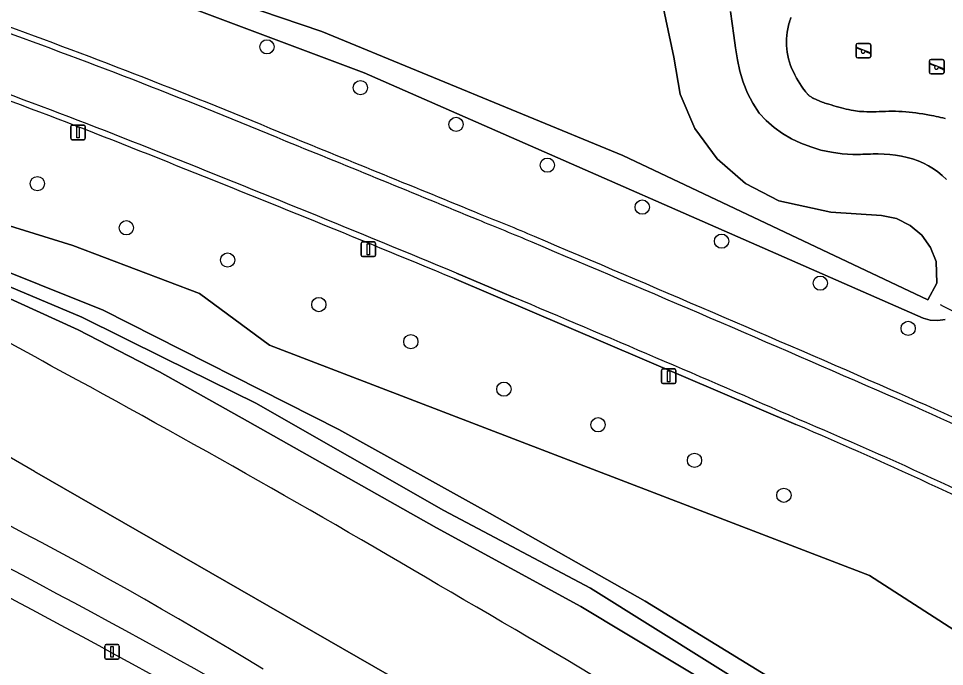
# Model space of a CAD drawing. Extents: x 160455 to 162082, y 388339 to 389736.
# Drawn here: x 160809.8 to 160873.2, y 389470.6 to 389515 of the extents above; entities that cross this region are included whole.
import ezdxf

# ---------------------------------------------------------------- set-up
doc = ezdxf.new("R2010")
doc.units = 0
for name, color, linetype in [('IMGEO_Berm_open', 7, 'Continuous'), ('IMGEO_Boom', 7, 'Continuous'), ('IMGEO_Duiker', 7, 'Continuous'), ('IMGEO_Gemengd_bos', 7, 'Continuous'), ('IMGEO_Groenvoorziening', 7, 'Continuous'), ('IMGEO_Lichtmast', 7, 'Continuous'), ('IMGEO_Meer_plas_ven_vijver', 7, 'Continuous'), ('IMGEO_Oever', 7, 'Continuous'), ('IMGEO_Rijbaan_lokaal_gesloten', 7, 'Continuous'), ('IMGEO_Speelvoorziening', 7, 'Continuous'), ('IMGEO_Terreindeel_zand', 7, 'Continuous'), ('IMGEO_Waterloop', 7, 'Continuous')]:
    doc.layers.add(name, color=color, linetype=linetype)

msp = doc.modelspace()

# ---------------------------------------------------------------- linework, layer by layer
at = {"layer": 'IMGEO_Berm_open'}
for points in [[(160839.589, 389497.172), (160862.977, 389487.181)], [(160843.627, 389495.904), (160842.119, 389496.539), (160839.737, 389497.542)]]:
    msp.add_lwpolyline(points, dxfattribs=at)
for centre, radius, start, end in [((160664.913, 389116.455), 422.862, 67.30312, 70.19058), ((160662.839, 389111.661), 428.49, 67.29629, 70.14703), ((160671.711, 389139.239), 394.802, 68.04576, 71.15233), ((160663.816, 389116.832), 418.954, 68.19399, 71.12293), ((160229.046, 388024.619), 1598.442, 67.481194, 67.990565), ((159837.651, 387065.133), 2635.089, 67.609974, 67.919106), ((160277.455, 388142.906), 1466.298, 67.457433, 68.312603), ((160336.383, 388290.941), 1307.383, 67.355719, 68.316073), ((160809.461, 389418.666), 88.835, 66.36011, 68.94191), ((160781.098, 389350.283), 162.442, 66.8627, 68.27423), ((160035.847, 387581.967), 2081.382, 66.395013, 67.124959), ((160080.74, 387688.298), 1966.381, 66.352143, 67.126042), ((160141, 387829.794), 1808.206, 66.461715, 67.134012), ((160754.84, 389226.176), 287.251, 62.26247, 66.47762), ((160753.422, 389222.812), 290.494, 62.32679, 66.49219), ((160734.759, 389184.55), 329.066, 63.32425, 67.03918), ((160721.108, 389155.535), 360.716, 63.45307, 66.84011)]:
    msp.add_arc(centre, radius, start, end, dxfattribs=at)
at = {"layer": 'IMGEO_Boom'}
for centre in [(160826.769, 389513.045), (160833.168, 389510.249), (160839.719, 389507.734), (160845.965, 389504.939), (160811.05, 389503.675), (160852.465, 389502.067), (160817.144, 389500.651), (160857.896, 389499.735), (160824.076, 389498.44), (160864.653, 389496.858), (160830.322, 389495.391), (160870.671, 389493.759), (160836.619, 389492.85), (160842.992, 389489.598), (160849.441, 389487.158), (160856.043, 389484.719), (160862.163, 389482.33)]:
    msp.add_circle(centre, 0.489, dxfattribs=at)
at = {"layer": 'IMGEO_Duiker'}
msp.add_lwpolyline([(160872.874, 389495.392), (160873.074, 389495.293), (160876.974, 389493.366), (160877.616, 389493.049), (160880.119, 389491.812), (160880.368, 389491.689)], dxfattribs=at)
at = {"layer": 'IMGEO_Gemengd_bos'}
for points in [[(160833.415, 389511.26), (160820.46, 389516.136), (160804.417, 389521.666), (160804.052, 389521.792), (160794.206, 389524.979), (160780.899, 389529.576), (160777.1, 389530.392), (160765.307, 389531.663), (160764.278, 389531.795)], [(160858.498, 389515.465), (160858.613, 389514.639), (160858.732, 389513.813), (160858.857, 389512.988), (160858.986, 389512.164), (160859.14, 389511.383), (160859.368, 389510.62), (160859.668, 389509.882), (160860.038, 389509.177), (160860.475, 389508.51), (160860.957, 389507.989), (160861.488, 389507.518), (160862.062, 389507.101), (160862.675, 389506.743), (160863.32, 389506.446), (160864.003, 389506.186), (160864.704, 389505.978), (160865.419, 389505.823), (160866.143, 389505.723), (160866.873, 389505.678), (160867.048, 389505.677), (160867.224, 389505.677), (160867.399, 389505.68), (160867.574, 389505.685), (160867.749, 389505.691), (160867.924, 389505.698), (160868.099, 389505.703), (160868.274, 389505.707), (160868.449, 389505.709), (160868.623, 389505.709), (160869.022, 389505.698), (160869.42, 389505.668), (160869.816, 389505.62), (160870.209, 389505.553), (160870.599, 389505.468), (160870.979, 389505.364), (160871.351, 389505.234), (160871.714, 389505.08), (160872.065, 389504.902), (160872.404, 389504.7), (160872.715, 389504.475), (160873.011, 389504.231), (160873.292, 389503.969)], [(160873.202, 389508.142), (160873.049, 389508.18), (160872.896, 389508.216), (160872.743, 389508.251), (160872.589, 389508.284), (160872.435, 389508.316), (160872.281, 389508.346), (160872.126, 389508.375), (160871.897, 389508.417), (160871.667, 389508.455), (160871.437, 389508.491), (160871.206, 389508.523), (160870.974, 389508.552), (160870.74, 389508.577), (160870.505, 389508.598), (160870.269, 389508.614), (160870.034, 389508.625), (160869.798, 389508.632), (160869.574, 389508.632), (160869.351, 389508.63), (160869.128, 389508.627), (160868.905, 389508.621), (160868.682, 389508.613), (160868.471, 389508.605), (160868.26, 389508.601), (160868.049, 389508.6), (160867.838, 389508.602), (160867.626, 389508.607), (160867.486, 389508.614), (160867.346, 389508.625), (160867.206, 389508.64), (160867.066, 389508.659), (160866.927, 389508.681), (160866.76, 389508.712), (160866.594, 389508.746), (160866.428, 389508.784), (160866.263, 389508.824), (160866.099, 389508.868), (160865.925, 389508.916), (160865.751, 389508.965), (160865.577, 389509.014), (160865.404, 389509.065), (160865.23, 389509.117), (160865.142, 389509.144), (160865.053, 389509.17), (160864.964, 389509.197), (160864.875, 389509.225), (160864.787, 389509.252), (160864.213, 389509.498), (160864.191, 389509.511), (160864.17, 389509.523), (160864.148, 389509.536), (160864.127, 389509.549), (160864.105, 389509.562), (160864.064, 389509.588), (160864.023, 389509.614), (160863.983, 389509.641), (160863.943, 389509.669), (160863.903, 389509.697), (160863.87, 389509.723), (160863.837, 389509.751), (160863.806, 389509.779), (160863.776, 389509.809), (160863.746, 389509.839), (160863.723, 389509.866), (160863.701, 389509.893), (160863.679, 389509.92), (160863.658, 389509.948), (160863.637, 389509.976), (160863.506, 389510.157), (160863.38, 389510.341), (160863.259, 389510.528), (160863.142, 389510.717), (160863.03, 389510.91), (160862.916, 389511.119), (160862.811, 389511.332), (160862.714, 389511.55), (160862.626, 389511.771), (160862.548, 389511.996), (160862.483, 389512.22), (160862.431, 389512.447), (160862.389, 389512.676), (160862.36, 389512.907), (160862.343, 389513.139), (160862.337, 389513.369), (160862.343, 389513.599), (160862.359, 389513.828), (160862.387, 389514.056), (160862.426, 389514.283), (160862.45, 389514.396), (160862.477, 389514.509), (160862.506, 389514.62), (160862.537, 389514.732), (160862.572, 389514.842), (160862.609, 389514.952), (160862.649, 389515.06)], [(160915.663, 389446.457), (160896.85, 389459.617), (160895.873, 389459.01), (160877.46, 389472.114), (160876.555, 389471.325), (160868.033, 389476.836), (160826.95, 389492.62), (160822.16, 389496.161), (160813.474, 389499.446), (160804.845, 389502.113), (160804.504, 389501.425), (160789.765, 389507.348), (160772.684, 389513.03), (160772.53, 389514.488)], [(160873.206, 389494.37), (160872.7, 389494.296), (160872.189, 389494.324), (160871.694, 389494.453), (160833.415, 389511.26)], [(160776.312, 389510.152), (160790.839, 389505.317), (160799.187, 389501.842), (160803.117, 389500.128), (160806.769, 389498.535), (160815.555, 389495.014), (160831.69, 389486.832), (160842.017, 389481.099), (160852.671, 389475.082), (160862.346, 389469.141), (160876.394, 389460.133), (160886.476, 389453.293), (160896.765, 389446.164), (160907.206, 389438.176), (160918.289, 389430.209)]]:
    msp.add_lwpolyline(points, dxfattribs=at)
for centre, radius, start, end in [((160662.839, 389111.661), 428.49, 67.29629, 70.14703), ((159837.651, 387065.133), 2635.089, 67.609974, 67.919106), ((160809.461, 389418.666), 88.835, 66.36011, 68.94191), ((160080.74, 387688.298), 1966.381, 66.352143, 67.126042), ((160754.84, 389226.176), 287.251, 62.26247, 66.47762)]:
    msp.add_arc(centre, radius, start, end, dxfattribs=at)
at = {"layer": 'IMGEO_Groenvoorziening'}
for points in [[(160621.404, 389506.376), (160661.358, 389509.016), (160697.011, 389512.059), (160728.084, 389514.695), (160734.762, 389514.957), (160738.002, 389514.977), (160745.424, 389514.551), (160753.479, 389513.609), (160761.595, 389512.577), (160769.727, 389511.047), (160789.359, 389504.875), (160802.397, 389499.455), (160814.091, 389494.526), (160819.752, 389491.721), (160826.019, 389488.64), (160838.873, 389481.282), (160848.924, 389475.97), (160861.351, 389468.172), (160878.942, 389456.33), (160888.506, 389450.118), (160899.169, 389442.36), (160908.436, 389435.434)], [(160772.53, 389514.488), (160772.684, 389513.03), (160789.765, 389507.348), (160804.504, 389501.425), (160804.845, 389502.113), (160813.474, 389499.446), (160822.16, 389496.161), (160826.95, 389492.62), (160868.033, 389476.836), (160876.555, 389471.325), (160877.46, 389472.114), (160895.873, 389459.01), (160896.85, 389459.617), (160915.663, 389446.457)], [(160918.289, 389430.209), (160907.206, 389438.176), (160896.765, 389446.164), (160886.476, 389453.293), (160876.394, 389460.133), (160862.346, 389469.141), (160852.671, 389475.082), (160842.017, 389481.099), (160831.69, 389486.832), (160815.555, 389495.014), (160806.769, 389498.535), (160803.117, 389500.128), (160799.187, 389501.842), (160790.839, 389505.317), (160776.312, 389510.152)], [(160908.436, 389435.434), (160899.169, 389442.36), (160888.506, 389450.118), (160878.942, 389456.33), (160861.351, 389468.172), (160848.924, 389475.97), (160838.873, 389481.282), (160826.019, 389488.64), (160819.752, 389491.721), (160814.091, 389494.526), (160802.397, 389499.455), (160807.054, 389496.747), (160813.837, 389493.655), (160819.41, 389490.775), (160825.438, 389487.411), (160838.385, 389480.097), (160848.262, 389474.709), (160860.869, 389467.137), (160878.3, 389455.616), (160888.189, 389449.177), (160898.142, 389441.82), (160907.693, 389434.345)], [(160862.977, 389487.181), (160839.589, 389497.172)]]:
    msp.add_lwpolyline(points, dxfattribs=at)
for centre, radius, start, end in [((160671.711, 389139.239), 394.802, 68.04576, 71.15233), ((160277.455, 388142.906), 1466.298, 67.457433, 68.312603), ((160668.987, 389212.209), 302.469, 58.61665, 66.76372), ((160517.056, 388924.285), 625.427, 60.473817, 64.394858), ((160517.056, 388924.285), 625.427, 60.473817, 64.394858), ((160721.108, 389155.535), 360.716, 63.45307, 66.84011), ((160438.639, 388777.573), 789.997, 60.768765, 63.796744)]:
    msp.add_arc(centre, radius, start, end, dxfattribs=at)
at = {"layer": 'IMGEO_Lichtmast'}
for p, q in [((160813.338, 389506.787), (160813.338, 389507.587)), ((160813.338, 389507.587), (160813.338, 389506.787)), ((160813.438, 389507.687), (160814.228, 389507.687)), ((160814.228, 389507.687), (160813.438, 389507.687)), ((160814.328, 389507.587), (160814.328, 389506.787)), ((160814.328, 389506.787), (160814.328, 389507.587)), ((160814.228, 389506.687), (160813.438, 389506.687)), ((160813.438, 389506.687), (160814.228, 389506.687)), ((160833.217, 389498.78), (160833.217, 389499.58)), ((160833.217, 389499.58), (160833.217, 389498.78)), ((160833.317, 389499.68), (160834.107, 389499.68)), ((160834.107, 389499.68), (160833.317, 389499.68)), ((160834.207, 389499.58), (160834.207, 389498.78)), ((160834.207, 389498.78), (160834.207, 389499.58)), ((160834.107, 389498.68), (160833.317, 389498.68)), ((160833.317, 389498.68), (160834.107, 389498.68)), ((160853.785, 389490.078), (160853.785, 389490.878)), ((160853.785, 389490.878), (160853.785, 389490.078)), ((160853.885, 389490.978), (160854.675, 389490.978)), ((160854.675, 389490.978), (160853.885, 389490.978)), ((160854.775, 389490.878), (160854.775, 389490.078)), ((160854.775, 389490.078), (160854.775, 389490.878)), ((160854.675, 389489.978), (160853.885, 389489.978)), ((160853.885, 389489.978), (160854.675, 389489.978)), ((160815.665, 389471.203), (160815.665, 389472.003)), ((160815.665, 389472.003), (160815.665, 389471.203)), ((160815.765, 389472.103), (160816.555, 389472.103)), ((160816.555, 389472.103), (160815.765, 389472.103)), ((160816.655, 389472.003), (160816.655, 389471.203)), ((160816.655, 389471.203), (160816.655, 389472.003)), ((160816.555, 389471.103), (160815.765, 389471.103)), ((160815.765, 389471.103), (160816.555, 389471.103))]:
    msp.add_line(p, q, dxfattribs=at)
for points in [[(160813.758, 389507.562), (160813.908, 389507.562), (160813.908, 389506.812), (160813.758, 389506.812), (160813.758, 389507.562)], [(160833.637, 389499.555), (160833.787, 389499.555), (160833.787, 389498.805), (160833.637, 389498.805), (160833.637, 389499.555)], [(160854.205, 389490.853), (160854.355, 389490.853), (160854.355, 389490.103), (160854.205, 389490.103), (160854.205, 389490.853)], [(160816.085, 389471.978), (160816.235, 389471.978), (160816.235, 389471.228), (160816.085, 389471.228), (160816.085, 389471.978)]]:
    msp.add_lwpolyline(points, dxfattribs=at)
for centre, start, end in [((160813.438, 389507.587), 90, 180), ((160813.438, 389507.587), 90, 180), ((160814.228, 389507.587), 0, 90), ((160814.228, 389507.587), 360, 90), ((160813.438, 389506.787), 180, 270), ((160813.438, 389506.787), 180, 270), ((160814.228, 389506.787), 270, 0), ((160814.228, 389506.787), 270, 0), ((160833.317, 389499.58), 90, 180), ((160833.317, 389499.58), 90, 180), ((160834.107, 389499.58), 0, 90), ((160834.107, 389499.58), 360, 90), ((160833.317, 389498.78), 180, 270), ((160833.317, 389498.78), 180, 270), ((160834.107, 389498.78), 270, 0), ((160834.107, 389498.78), 270, 0), ((160853.885, 389490.878), 90, 180), ((160853.885, 389490.878), 90, 180), ((160854.675, 389490.878), 0, 90), ((160854.675, 389490.878), 360, 90), ((160853.885, 389490.078), 180, 270), ((160853.885, 389490.078), 180, 270), ((160854.675, 389490.078), 270, 0), ((160854.675, 389490.078), 270, 0), ((160815.765, 389472.003), 90, 180), ((160815.765, 389472.003), 90, 180), ((160816.555, 389472.003), 0, 90), ((160816.555, 389472.003), 360, 90), ((160815.765, 389471.203), 180, 270), ((160815.765, 389471.203), 180, 270), ((160816.555, 389471.203), 270, 0), ((160816.555, 389471.203), 270, 0)]:
    msp.add_arc(centre, 0.1, start, end, dxfattribs=at)
at = {"layer": 'IMGEO_Meer_plas_ven_vijver'}
msp.add_lwpolyline([(160810.996, 389520.74), (160830.527, 389514.106), (160851.128, 389505.612), (160872.011, 389495.719), (160872.644, 389496.866), (160872.599, 389498.337), (160872.21, 389499.302), (160871.6, 389500.145), (160870.805, 389500.817), (160869.872, 389501.279), (160868.856, 389501.502), (160865.373, 389501.725), (160861.814, 389502.493), (160859.537, 389503.686), (160857.59, 389505.365), (160856.075, 389507.442), (160855.071, 389509.809), (160854.63, 389512.342), (160853.372, 389518.268)], dxfattribs=at)
at = {"layer": 'IMGEO_Oever'}
for points in [[(160804.417, 389521.666), (160820.46, 389516.136), (160833.415, 389511.26), (160871.694, 389494.453), (160872.189, 389494.324), (160872.7, 389494.296), (160873.206, 389494.37)], [(160853.372, 389518.268), (160854.63, 389512.342), (160855.071, 389509.809), (160856.075, 389507.442), (160857.59, 389505.365), (160859.537, 389503.686), (160861.814, 389502.493), (160865.373, 389501.725), (160868.856, 389501.502), (160869.872, 389501.279), (160870.805, 389500.817), (160871.6, 389500.145), (160872.21, 389499.302), (160872.599, 389498.337), (160872.644, 389496.866), (160872.011, 389495.719), (160851.128, 389505.612), (160830.527, 389514.106), (160810.996, 389520.74)], [(160873.292, 389503.969), (160873.011, 389504.231), (160872.715, 389504.475), (160872.404, 389504.7), (160872.065, 389504.902), (160871.714, 389505.08), (160871.351, 389505.234), (160870.979, 389505.364), (160870.599, 389505.468), (160870.209, 389505.553), (160869.816, 389505.62), (160869.42, 389505.668), (160869.022, 389505.698), (160868.623, 389505.709), (160868.449, 389505.709), (160868.274, 389505.707), (160868.099, 389505.703), (160867.924, 389505.698), (160867.749, 389505.691), (160867.574, 389505.685), (160867.399, 389505.68), (160867.224, 389505.677), (160867.048, 389505.677), (160866.873, 389505.678), (160866.143, 389505.723), (160865.419, 389505.823), (160864.704, 389505.978), (160864.003, 389506.186), (160863.32, 389506.446), (160862.675, 389506.743), (160862.062, 389507.101), (160861.488, 389507.518), (160860.957, 389507.989), (160860.475, 389508.51), (160860.038, 389509.177), (160859.668, 389509.882), (160859.368, 389510.62), (160859.14, 389511.383), (160858.986, 389512.164), (160858.857, 389512.988), (160858.732, 389513.813), (160858.613, 389514.639), (160858.498, 389515.465)], [(160848.262, 389474.709), (160838.385, 389480.097), (160825.438, 389487.411), (160819.41, 389490.775), (160813.837, 389493.655), (160807.054, 389496.747), (160802.397, 389499.455), (160789.359, 389504.875), (160769.727, 389511.047), (160761.595, 389512.577), (160753.479, 389513.609), (160745.424, 389514.551), (160738.002, 389514.977), (160734.762, 389514.957), (160728.084, 389514.695), (160697.011, 389512.059), (160661.358, 389509.016), (160621.404, 389506.376)], [(160838.056, 389468.32), (160810.845, 389483.948)], [(160867.845, 389458.122), (160894.992, 389438.446), (160903.653, 389432.731), (160909.887, 389428.231), (160916.267, 389423.396), (160911.518, 389430.979), (160907.693, 389434.345), (160898.142, 389441.82), (160888.189, 389449.177), (160878.3, 389455.616), (160860.869, 389467.137), (160848.262, 389474.709)]]:
    msp.add_lwpolyline(points, dxfattribs=at)
for centre, radius, start, end in [((160713.77, 389314.581), 202.09, 60.92482, 66.56372), ((160726.101, 389341.42), 165.819, 59.26533, 70.28453), ((160410.95, 388751.295), 841.599, 59.329304, 61.542527), ((160668.987, 389212.209), 302.469, 58.61665, 66.76372), ((160584.364, 389030.045), 513.431, 56.48673, 60.10661)]:
    msp.add_arc(centre, radius, start, end, dxfattribs=at)
at = {"layer": 'IMGEO_Rijbaan_lokaal_gesloten'}
msp.add_lwpolyline([(160839.737, 389497.542), (160842.119, 389496.539), (160843.627, 389495.904)], dxfattribs=at)
for centre, radius, start, end in [((160664.913, 389116.455), 422.862, 67.30312, 70.19058), ((160663.816, 389116.832), 418.954, 68.19399, 71.12293), ((160229.046, 388024.619), 1598.442, 67.481194, 67.990565), ((160336.383, 388290.941), 1307.383, 67.355719, 68.316073), ((160781.098, 389350.283), 162.442, 66.8627, 68.27423), ((160035.847, 387581.967), 2081.382, 66.395013, 67.124959), ((160141, 387829.794), 1808.206, 66.461715, 67.134012), ((160753.422, 389222.812), 290.494, 62.32679, 66.49219), ((160734.759, 389184.55), 329.066, 63.32425, 67.03918), ((160438.639, 388777.573), 789.997, 60.768765, 63.796744)]:
    msp.add_arc(centre, radius, start, end, dxfattribs=at)
at = {"layer": 'IMGEO_Speelvoorziening'}
for p, q in [((160867.116, 389512.383), (160867.116, 389513.183)), ((160867.116, 389513.183), (160867.116, 389512.383)), ((160867.499, 389512.811), (160867.16, 389512.948)), ((160867.185, 389513.008), (160868.061, 389512.655)), ((160867.216, 389513.283), (160868.006, 389513.283)), ((160868.006, 389513.283), (160867.216, 389513.283)), ((160868.106, 389513.183), (160868.106, 389512.383)), ((160868.106, 389512.383), (160868.106, 389513.183)), ((160868.006, 389512.283), (160867.216, 389512.283)), ((160867.216, 389512.283), (160868.006, 389512.283)), ((160868.037, 389512.595), (160867.697, 389512.732)), ((160872.136, 389511.288), (160872.136, 389512.088)), ((160872.136, 389512.088), (160872.136, 389511.288)), ((160872.519, 389511.716), (160872.18, 389511.853)), ((160872.205, 389511.913), (160873.081, 389511.56)), ((160872.236, 389512.188), (160873.026, 389512.188)), ((160873.026, 389512.188), (160872.236, 389512.188)), ((160873.057, 389511.5), (160872.717, 389511.637)), ((160873.126, 389512.088), (160873.126, 389511.288)), ((160873.126, 389511.288), (160873.126, 389512.088)), ((160873.026, 389511.188), (160872.236, 389511.188)), ((160872.236, 389511.188), (160873.026, 389511.188))]:
    msp.add_line(p, q, dxfattribs=at)
for centre, radius, start, end in [((160867.216, 389513.183), 0.1, 90, 180), ((160867.216, 389513.183), 0.1, 90, 180), ((160867.173, 389512.978), 0.0327, 68.07798, 248.07798), ((160868.006, 389513.183), 0.1, 0, 90), ((160868.006, 389513.183), 0.1, 360, 90), ((160867.216, 389512.383), 0.1, 180, 270), ((160867.216, 389512.383), 0.1, 180, 270), ((160867.578, 389512.721), 0.12, 130.99278, 5.16318), ((160868.006, 389512.383), 0.1, 270, 0), ((160868.006, 389512.383), 0.1, 270, 0), ((160868.049, 389512.625), 0.0327, 248.07798, 68.07798), ((160872.236, 389512.088), 0.1, 90, 180), ((160872.236, 389512.088), 0.1, 90, 180), ((160872.193, 389511.883), 0.0327, 68.07798, 248.07798), ((160872.598, 389511.626), 0.12, 130.99278, 5.16318), ((160873.026, 389512.088), 0.1, 0, 90), ((160873.026, 389512.088), 0.1, 360, 90), ((160873.069, 389511.53), 0.0327, 248.07798, 68.07798), ((160872.236, 389511.288), 0.1, 180, 270), ((160872.236, 389511.288), 0.1, 180, 270), ((160873.026, 389511.288), 0.1, 270, 0), ((160873.026, 389511.288), 0.1, 270, 0)]:
    msp.add_arc(centre, radius, start, end, dxfattribs=at)
at = {"layer": 'IMGEO_Terreindeel_zand'}
msp.add_lwpolyline([(160862.649, 389515.06), (160862.609, 389514.952), (160862.572, 389514.842), (160862.537, 389514.732), (160862.506, 389514.62), (160862.477, 389514.509), (160862.45, 389514.396), (160862.426, 389514.283), (160862.387, 389514.056), (160862.359, 389513.828), (160862.343, 389513.599), (160862.337, 389513.369), (160862.343, 389513.139), (160862.36, 389512.907), (160862.389, 389512.676), (160862.431, 389512.447), (160862.483, 389512.22), (160862.548, 389511.996), (160862.626, 389511.771), (160862.714, 389511.55), (160862.811, 389511.332), (160862.916, 389511.119), (160863.03, 389510.91), (160863.142, 389510.717), (160863.259, 389510.528), (160863.38, 389510.341), (160863.506, 389510.157), (160863.637, 389509.976), (160863.658, 389509.948), (160863.679, 389509.92), (160863.701, 389509.893), (160863.723, 389509.866), (160863.746, 389509.839), (160863.776, 389509.809), (160863.806, 389509.779), (160863.837, 389509.751), (160863.87, 389509.723), (160863.903, 389509.697), (160863.943, 389509.669), (160863.983, 389509.641), (160864.023, 389509.614), (160864.064, 389509.588), (160864.105, 389509.562), (160864.127, 389509.549), (160864.148, 389509.536), (160864.17, 389509.523), (160864.191, 389509.511), (160864.213, 389509.498), (160864.787, 389509.252), (160864.875, 389509.225), (160864.964, 389509.197), (160865.053, 389509.17), (160865.142, 389509.144), (160865.23, 389509.117), (160865.404, 389509.065), (160865.577, 389509.014), (160865.751, 389508.965), (160865.925, 389508.916), (160866.099, 389508.868), (160866.263, 389508.824), (160866.428, 389508.784), (160866.594, 389508.746), (160866.76, 389508.712), (160866.927, 389508.681), (160867.066, 389508.659), (160867.206, 389508.64), (160867.346, 389508.625), (160867.486, 389508.614), (160867.626, 389508.607), (160867.838, 389508.602), (160868.049, 389508.6), (160868.26, 389508.601), (160868.471, 389508.605), (160868.682, 389508.613), (160868.905, 389508.621), (160869.128, 389508.627), (160869.351, 389508.63), (160869.574, 389508.632), (160869.798, 389508.632), (160870.034, 389508.625), (160870.269, 389508.614), (160870.505, 389508.598), (160870.74, 389508.577), (160870.974, 389508.552), (160871.206, 389508.523), (160871.437, 389508.491), (160871.667, 389508.455), (160871.897, 389508.417), (160872.126, 389508.375), (160872.281, 389508.346), (160872.435, 389508.316), (160872.589, 389508.284), (160872.743, 389508.251), (160872.896, 389508.216), (160873.049, 389508.18), (160873.202, 389508.142)], dxfattribs=at)
at = {"layer": 'IMGEO_Waterloop'}
msp.add_lwpolyline([(160810.845, 389483.948), (160838.056, 389468.32)], dxfattribs=at)
for centre, radius, start, end in [((160713.77, 389314.581), 202.09, 60.92482, 66.56372), ((160726.101, 389341.42), 165.819, 59.26533, 70.28453), ((160410.95, 388751.295), 841.599, 59.329304, 61.542527), ((160584.364, 389030.045), 513.431, 56.48673, 60.10661)]:
    msp.add_arc(centre, radius, start, end, dxfattribs=at)

doc.saveas('drawing.dxf')
